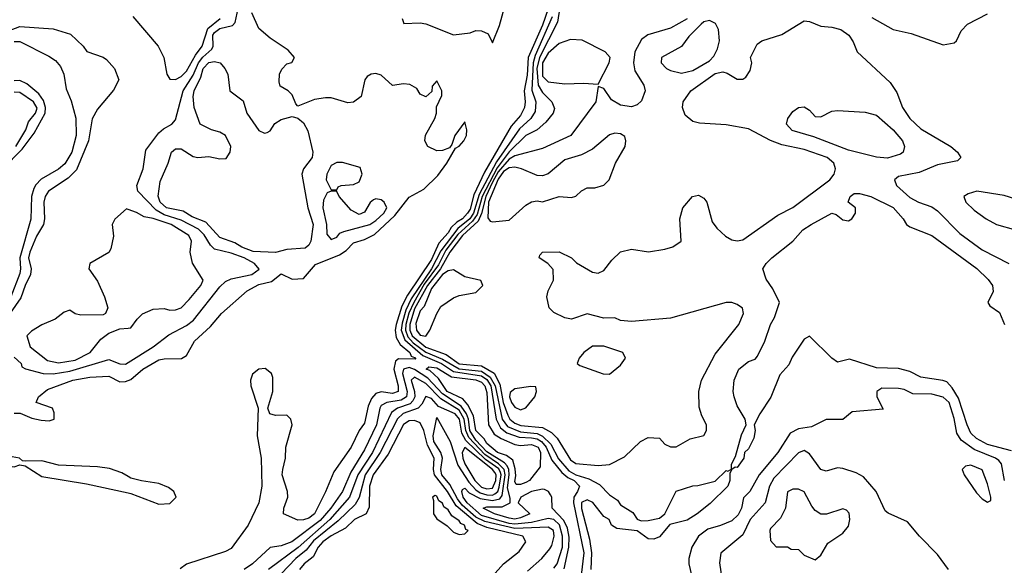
# Model space of a CAD drawing. Header units: inches. Extents: x 2380053 to 2584298, y 380219 to 546618.
# Tile 679 of 788: x 2539610 to 2543150, y 466745 to 468706. Entities that reach past the tile are written whole.
import ezdxf

# ---------------------------------------------------------------- set-up
doc = ezdxf.new("R2010")
doc.units = ezdxf.units.IN
doc.header["$MEASUREMENT"] = 0
doc.layers.add('C5436', color=7, linetype='Continuous')
doc.layers.add('C5446', color=7, linetype='Continuous')

msp = doc.modelspace()

# ---------------------------------------------------------------- linework, layer by layer
at = {"layer": 'C5436', "color": 2}
for points, elevation in [([(2539570, 468665.2), (2539610, 468681.5), (2539730, 468673), (2539793, 468653), (2539838, 468610), (2539851.1, 468591.1), (2539910, 468571), (2539922, 468562), (2539951, 468530), (2539966, 468490), (2539947.1, 468452.9), (2539890, 468384), (2539870.4, 468349.6), (2539857.6, 468270), (2539814.4, 468165.6), (2539784.3, 468135.7), (2539713.4, 468090), (2539701.3, 468070), (2539697, 468050), (2539698.9, 467990), (2539695.3, 467970), (2539670, 467927.3), (2539646.2, 467870), (2539642.2, 467850), (2539651.3, 467810), (2539649.2, 467790), (2539629.3, 467750), (2539614.2, 467705.8), (2539556.9, 467623.1)], 6), ([(2539590, 468627), (2539610, 468626.7), (2539714.6, 468574.6), (2539738.5, 468558.5), (2539757.2, 468537.2), (2539769.1, 468510), (2539776.7, 468456.7), (2539794.5, 468414.5), (2539812.2, 468352.2), (2539813.6, 468290), (2539797.6, 468230), (2539772.2, 468187.8), (2539750, 468168.4), (2539687.3, 468132.7), (2539667.7, 468112.3), (2539661.1, 468098.9), (2539652.2, 468070), (2539650, 467988.7), (2539610.2, 467850), (2539613.4, 467810), (2539610, 467794), (2539577.6, 467710)], 2), ([(2539549.8, 468170), (2539619.1, 468240.9), (2539662.3, 468297.7), (2539701.1, 468370), (2539703.2, 468390), (2539695.7, 468415.7), (2539678.7, 468438.7), (2539635.2, 468475.2), (2539610, 468486.8), (2539590, 468485.6)], 2), ([(2539596.5, 468250), (2539631.6, 468310), (2539642, 468338), (2539666.9, 468370), (2539672.9, 468387.1), (2539659.7, 468410), (2539610, 468444), (2539590, 468445.3)], 6), ([(2540000, 468023.9), (2539994, 468026), (2539951.6, 467988.4), (2539942, 467970), (2539947.3, 467927.3), (2539937.6, 467882.4), (2539930, 467869.3), (2539862, 467830), (2539858, 467810), (2539890, 467766), (2539914.9, 467710), (2539926.8, 467670), (2539918, 467650), (2539910, 467645.2), (2539830, 467644), (2539809.3, 467649.3), (2539790, 467662), (2539770, 467655.3), (2539738, 467630), (2539690, 467609.4), (2539653, 467587), (2539636, 467570), (2539648.2, 467530), (2539710, 467481.7), (2539750, 467472.9), (2539810, 467482.2), (2539863, 467510), (2539902, 467558), (2539930, 467579.1), (2539970, 467594.8), (2540000, 467597.2)], 10), ([(2539590, 467493), (2539614.8, 467470), (2539618, 467458), (2539630.6, 467450.6), (2539694, 467434), (2539730, 467433.2), (2539790, 467443), (2539930, 467484.4), (2539970, 467468.8), (2539990, 467467.4), (2540000, 467473.7)], 6), ([(2539590, 467291.3), (2539611.3, 467291.3), (2539654, 467274), (2539686.6, 467266.6), (2539715.5, 467264.5), (2539734, 467270), (2539733.6, 467293.6), (2539728, 467310), (2539668.7, 467330), (2539677.2, 467350), (2539710, 467376.4), (2539801.2, 467410), (2539861.6, 467421.6), (2539930, 467424.4), (2539970, 467404.9), (2539990, 467405.5), (2540000, 467409.1)], 2), ([(2540000, 467064.6), (2539977.8, 467077.8), (2539932.6, 467092.6), (2539890, 467098.9), (2539750, 467105.6), (2539690, 467120.5), (2539630, 467119), (2539620.2, 467120.2), (2539608.7, 467130), (2539570, 467138), (2539551.3, 467130), (2539558.8, 467110), (2539570, 467103), (2539590, 467099.1), (2539610, 467106.8), (2539630, 467102.8), (2539690, 467064.2), (2539850, 467038.3), (2540000, 467005.8)], 2)]:
    msp.add_lwpolyline(points, dxfattribs=dict(at, elevation=elevation))
at = {"layer": 'C5446', "color": 2}
for points, elevation in [([(2540000, 467473.7), (2540089.6, 467530), (2540146.3, 467573.7), (2540210, 467606.7), (2540234.3, 467625.7), (2540330, 467746), (2540350, 467764.4), (2540370, 467774.4), (2540445.2, 467790), (2540470.9, 467809.1), (2540453.6, 467830), (2540417.6, 467850), (2540370, 467867.1), (2540310, 467881.3), (2540295.5, 467895.6), (2540273.1, 467933.1), (2540252.6, 467952.6), (2540190, 467985.4), (2540130, 468004.9), (2540100.9, 468020.9), (2540035.1, 468090), (2540031.2, 468110), (2540053.7, 468170), (2540063.3, 468236.7), (2540110, 468299.1), (2540126.5, 468313.5), (2540157.2, 468330), (2540170, 468346), (2540197.7, 468450), (2540233.5, 468506.5), (2540252.5, 468550), (2540268.7, 468571.3), (2540300.9, 468599.1), (2540306, 468610), (2540304.9, 468650), (2540310, 468659), (2540330, 468674.2), (2540375.6, 468684.4), (2540384.4, 468695.6), (2540410, 468814.6)], 6), ([(2540984.7, 468710), (2540991.6, 468691.6), (2541050, 468694), (2541070, 468690.6), (2541170, 468650.8), (2541230, 468658.8), (2541250, 468666.8), (2541270, 468666), (2541294.4, 468654.4), (2541310, 468622), (2541335.6, 468684.4), (2541364.2, 468790)], 2), ([(2541557.5, 468790), (2541543.7, 468696.3), (2541478.3, 468570), (2541469.7, 468530), (2541473.5, 468470), (2541490, 468444.2), (2541523.8, 468410), (2541533.2, 468386.8), (2541528.2, 468370), (2541502.2, 468337.8), (2541470, 468309.7), (2541430, 468289.6), (2541370, 468231.2), (2541326.3, 468173.8), (2541273, 468070), (2541254.5, 468005.5), (2541238.4, 467981.6), (2541185.7, 467934.3), (2541142.6, 467877.4), (2541115.6, 467824.4), (2541064.8, 467755.2), (2541026.6, 467690), (2541008.5, 467651.5), (2540998.2, 467610), (2540997.2, 467590), (2541005.6, 467565.6), (2541024.7, 467544.7), (2541070, 467510.6), (2541130, 467485.7), (2541190, 467451.5), (2541270, 467442.5), (2541301.8, 467421.8), (2541319.9, 467390), (2541345.2, 467270), (2541364.1, 467244.1), (2541410, 467224.6), (2541470, 467218.9), (2541490, 467209.6), (2541520.1, 467180.1), (2541547.4, 467127.4), (2541584.2, 467084.2), (2541610, 467070.1), (2541656, 467056), (2541695.1, 467035.1), (2541730, 466998.9), (2541758.8, 466978.8), (2541770, 466963), (2541814.9, 466934.9), (2541830, 466910.8), (2541844.5, 466904.5), (2541870, 466906.7), (2541910, 466914.8), (2541929, 466930), (2541970, 467011.3), (2542030, 467031.3), (2542048.4, 467031.6), (2542110, 467047.3), (2542150, 467086), (2542156.4, 467083.6), (2542168.9, 467091.1), (2542168.9, 467108.9), (2542183.3, 467136.7), (2542205.6, 467214.4), (2542222, 467250), (2542218, 467270), (2542190, 467318), (2542179, 467350), (2542175.3, 467370), (2542179, 467410), (2542195.3, 467450), (2542230, 467478), (2542254, 467486), (2542263.1, 467496.9), (2542289.3, 467550.7), (2542309.3, 467610), (2542324.1, 467635.9), (2542341.2, 467690), (2542318.4, 467738.4), (2542293.6, 467773.6), (2542282, 467810), (2542294, 467830), (2542314, 467850), (2542389.6, 467910.4), (2542425.2, 467950), (2542455.3, 467970), (2542530, 468011), (2542545.4, 468005.4), (2542570, 467986.8), (2542590, 467982.8), (2542602, 467990), (2542615.3, 468010), (2542615.3, 468030), (2542588.7, 468050), (2542595.3, 468070), (2542610, 468081), (2542630, 468081), (2542670, 468070.7), (2542750, 468030.5), (2542786.8, 467990), (2542798, 467970), (2542810, 467961), (2542890, 467930.6), (2543051.3, 467811.3), (2543092.6, 467772.6), (2543108, 467750), (2543110.5, 467729.5), (2543091.3, 467690), (2543098, 467678), (2543133, 467653), (2543151.3, 467610)], 10), ([(2541510, 468744.5), (2541490, 468686.3), (2541438.7, 468570), (2541434, 468506), (2541423.2, 468450), (2541427.6, 468410), (2541424.9, 468390), (2541410, 468361.3), (2541377.2, 468322.8), (2541281.7, 468158.3), (2541243.1, 468076.9), (2541230, 468025.4), (2541220.6, 468010), (2541202, 467990), (2541181.4, 467978.6), (2541161.2, 467958.8), (2541150, 467939.2), (2541117.2, 467902.8), (2541090, 467843.5), (2541003.9, 467716), (2540983.4, 467676.6), (2540963.2, 467610), (2540960.2, 467590), (2540964.1, 467564.1), (2540978.3, 467538.3), (2541013.2, 467510), (2541017, 467497), (2541030, 467492.3), (2541033.7, 467486.3), (2540972.5, 467487.5), (2540961.3, 467478.7), (2540955.4, 467450), (2540970.9, 467390), (2540971.1, 467370), (2540950, 467363.1), (2540910, 467368.7), (2540890, 467362), (2540875.2, 467344.8), (2540862.4, 467317.6), (2540850, 467256), (2540830.2, 467229.8), (2540801.6, 467170), (2540739.1, 467080.9), (2540710, 467009), (2540670.3, 466930), (2540650, 466915.1), (2540630, 466908.2), (2540610, 466907.3), (2540559, 466930), (2540559.3, 466950), (2540574, 466990), (2540573.2, 467010), (2540554, 467070), (2540555.6, 467090), (2540565.1, 467130), (2540567.3, 467170), (2540589.4, 467250), (2540585.2, 467270), (2540570, 467285.2), (2540530, 467283.7), (2540509, 467290), (2540502.7, 467310), (2540519.6, 467370), (2540520.2, 467420.2), (2540514.8, 467434.8), (2540492.3, 467452.3), (2540470, 467449.5), (2540447.6, 467432.4), (2540439.5, 467410), (2540441.3, 467390), (2540467.7, 467310), (2540464.2, 467210), (2540478, 467130), (2540480.3, 467030), (2540470.2, 466969.8), (2540431, 466889), (2540370, 466806), (2540350, 466794.7), (2540210, 466749.6), (2540187, 466733)], 2), ([(2540000, 467409.1), (2540010, 467412.7), (2540053.2, 467450), (2540110, 467483), (2540130, 467487.7), (2540191.8, 467488.2), (2540210, 467498.8), (2540238.4, 467550), (2540296.5, 467603.5), (2540335.6, 467650), (2540428.1, 467731.9), (2540470, 467754.7), (2540514.8, 467765.2), (2540550, 467793), (2540590, 467773.8), (2540630, 467776.1), (2540673.7, 467826.3), (2540759.3, 467860.7), (2540783.3, 467876.7), (2540810, 467903.6), (2540850, 467916.1), (2540885.6, 467934.4), (2540958.4, 468001.6), (2541010, 468068.2), (2541063.3, 468096.7), (2541113.8, 468146.2), (2541146, 468190), (2541176.6, 468243.4), (2541190, 468250.7), (2541206.6, 468270), (2541216.2, 468290), (2541218, 468310), (2541210, 468338), (2541174.9, 468290), (2541163.4, 468256.6), (2541154.8, 468245.2), (2541130, 468235.6), (2541110, 468234.7), (2541077, 468250), (2541067, 468270), (2541069.6, 468290.4), (2541102.7, 468350), (2541109, 468370), (2541108, 468392), (2541127.3, 468432.7), (2541128, 468450), (2541110, 468486), (2541092.7, 468467.3), (2541092, 468448), (2541070, 468428), (2541050, 468438), (2541038, 468458), (2541012.7, 468472.7), (2540990, 468475.1), (2540950, 468469.6), (2540910, 468506), (2540890, 468512.3), (2540874, 468510), (2540858.8, 468501.2), (2540850.7, 468489.3), (2540837.3, 468430), (2540810.5, 468409.5), (2540790, 468406.6), (2540730, 468425.2), (2540710, 468425.2), (2540670, 468419.3), (2540610, 468395.3), (2540602.7, 468402.7), (2540590, 468435.3), (2540575.3, 468450), (2540546.6, 468466.6), (2540542.7, 468482.7), (2540544.5, 468510), (2540551.9, 468528.1), (2540570, 468546.8), (2540588.4, 468551.6), (2540598, 468570), (2540575.5, 468595.5), (2540510, 468639), (2540470, 468674), (2540444.2, 468730)], 2), ([(2540016.7, 468716.7), (2540107.7, 468610), (2540127.7, 468570), (2540138.8, 468510), (2540150, 468491.3), (2540170, 468490.7), (2540190, 468501.3), (2540210, 468520.3), (2540242, 468578), (2540266.2, 468610), (2540286.3, 468673.7), (2540331.1, 468710)], 10), ([(2541524.4, 468715.6), (2541463, 468577), (2541456.1, 468550), (2541451.8, 468451.8), (2541465.6, 468410), (2541463.7, 468376.3), (2541447.8, 468350), (2541406.5, 468313.5), (2541324.6, 468195.4), (2541262.4, 468077.6), (2541241.5, 468010), (2541228.4, 467990), (2541185, 467955), (2541124.3, 467875.7), (2541090.5, 467810), (2541017.7, 467702.3), (2540998.1, 467661.9), (2540984.6, 467615.4), (2540981.6, 467590), (2540995, 467555), (2541059, 467499), (2541126.4, 467470), (2541170, 467441.9), (2541270, 467425.8), (2541290, 467412.6), (2541303.4, 467390), (2541323.1, 467270), (2541338.7, 467238.7), (2541361.6, 467221.6), (2541405.3, 467205.3), (2541450, 467203.4), (2541470, 467199.4), (2541486, 467190), (2541502.7, 467170), (2541523.3, 467123.3), (2541558.7, 467078.7), (2541580.6, 467060.6), (2541603.6, 467050), (2541622.6, 467030), (2541616.1, 467010), (2541602, 466990), (2541601.7, 466970), (2541638.3, 466790), (2541628.4, 466710)], 6), ([(2542010, 468708.3), (2541950, 468674.7), (2541868.9, 468651.1), (2541845.8, 468634.2), (2541821.6, 468590), (2541816.4, 468550), (2541821.7, 468521.7), (2541854, 468470), (2541859.1, 468450), (2541845.8, 468414.2), (2541830, 468399.3), (2541810, 468392.7), (2541770, 468399), (2541738, 468418), (2541710, 468458), (2541690, 468466), (2541681, 468410), (2541591, 468290), (2541490, 468242.9), (2541390, 468216.8), (2541370, 468204.5), (2541330, 468158.7), (2541310, 468122), (2541285.9, 468070), (2541270.5, 468009.5), (2541258.2, 467981.8), (2541202.3, 467930), (2541156.8, 467870), (2541123, 467810), (2541076.6, 467750), (2541030, 467667.1), (2541012.4, 467610), (2541012.2, 467590), (2541021.1, 467570), (2541070, 467529.6), (2541142.8, 467502.8), (2541190, 467469.6), (2541270, 467461.8), (2541315.4, 467435.4), (2541336.5, 467396.5), (2541348, 467330), (2541365, 467285), (2541372.6, 467270), (2541390, 467256.5), (2541412.1, 467247.9), (2541490, 467240.8), (2541522.6, 467222.6), (2541542.6, 467202.6), (2541590, 467123.8), (2541610, 467110.7), (2541690, 467103.8), (2541730, 467108), (2541784.8, 467135.2), (2541842, 467190), (2541870, 467204.7), (2541910, 467202), (2541930, 467181), (2541950, 467171.3), (2541970, 467171.3), (2542020.4, 467199.6), (2542070, 467212), (2542079, 467230), (2542079, 467250), (2542062, 467282), (2542053.2, 467313.2), (2542052.3, 467370), (2542060.9, 467410), (2542110, 467504), (2542195.1, 467610), (2542212.3, 467650), (2542209.3, 467669.3), (2542190, 467682.7), (2542170, 467689.3), (2542150, 467689.4), (2541950, 467633.6), (2541810, 467620.7), (2541770, 467625.1), (2541750, 467634.5), (2541710, 467633.2), (2541650, 467649.3), (2541594, 467630), (2541570, 467634), (2541530, 467654), (2541514, 467670), (2541505.2, 467710), (2541510, 467732), (2541529, 467770), (2541528.4, 467808.4), (2541509.1, 467829.1), (2541478, 467850), (2541480.4, 467859.6), (2541490, 467870.8), (2541550, 467871.3), (2541594, 467850), (2541611.6, 467831.6), (2541670, 467798.8), (2541690, 467794.8), (2541710, 467804.7), (2541738.6, 467841.4), (2541770, 467871.3), (2541810, 467881), (2541871, 467871), (2541930, 467880.7), (2541958, 467890), (2541988.7, 467910), (2541984, 467990), (2541994, 468030), (2542028.7, 468070), (2542050, 468074.8), (2542070, 468064.7), (2542081, 468050), (2542099.8, 467979.8), (2542116.8, 467956.8), (2542148.1, 467928.1), (2542170, 467914.8), (2542190, 467910.8), (2542210, 467914.8), (2542336.2, 468003.8), (2542390, 468030.5), (2542522.7, 468130), (2542538, 468150), (2542543.7, 468170), (2542537, 468190), (2542512.7, 468210), (2542430, 468239.6), (2542350, 468256.3), (2542310, 468271.5), (2542230, 468313.6), (2542150, 468327.3), (2542053.9, 468333.9), (2542030, 468339.7), (2542002.8, 468362.8), (2541993, 468390), (2541995.1, 468410), (2542022.9, 468450), (2542110, 468512.2), (2542138.5, 468518.5), (2542154, 468514), (2542190, 468491.3), (2542210, 468492), (2542220.4, 468499.6), (2542236.4, 468523.6), (2542242, 468550), (2542238, 468570), (2542262, 468618), (2542278, 468630), (2542350, 468652.7), (2542430, 468701), (2542450, 468698.8), (2542490, 468682.8), (2542530, 468679.1), (2542562, 468670), (2542591, 468650), (2542606.4, 468626.4), (2542621, 468590), (2542739.9, 468479.9), (2542764, 468444), (2542784, 468390), (2542810.8, 468350), (2542850, 468314), (2542958, 468250), (2542982, 468230), (2542994, 468210), (2542982, 468198), (2542910, 468183.7), (2542843.4, 468156.6), (2542770, 468142.7), (2542754.8, 468130), (2542762, 468110), (2542810, 468066.4), (2542841, 468050), (2542890, 468032.7), (2542910, 468019.3), (2542990, 467937.1), (2543070, 467878.4), (2543166, 467830)], 14), ([(2542673.8, 468713.8), (2542750, 468670.7), (2542815.5, 468655.5), (2542930, 468614.8), (2542970, 468622), (2542978, 468630), (2542994.6, 468665.4), (2543018, 468690), (2543090, 468726.8)], 18), ([(2540000, 467597.2), (2540010, 467598), (2540032.3, 467630), (2540051.4, 467648.6), (2540090, 467665.5), (2540130, 467667.7), (2540150, 467662), (2540170, 467663), (2540190, 467670.4), (2540219.6, 467700.4), (2540261.6, 467750), (2540269.4, 467770), (2540231.3, 467831.3), (2540222.4, 467870), (2540227.3, 467910), (2540218.4, 467930), (2540154, 467970), (2540090, 467991.8), (2540057.2, 467997.2), (2540030, 468013.2), (2540000, 468023.9)], 10), ([(2543176.4, 467156.4), (2543090, 467179.2), (2543050, 467201), (2543030, 467219.7), (2543016, 467250), (2542985.6, 467345.6), (2542962.9, 467382.9), (2542943.9, 467403.9), (2542929.6, 467409.6), (2542850, 467420.7), (2542810, 467441.6), (2542770, 467452.3), (2542690, 467454.5), (2542594, 467486), (2542550, 467475.3), (2542530, 467489), (2542450, 467568), (2542430, 467558), (2542387.1, 467492.9), (2542374.9, 467465.1), (2542342.8, 467430), (2542310.4, 467349.7), (2542270.8, 467290), (2542251, 467250), (2542254.8, 467230), (2542250, 467202), (2542230, 467164), (2542216, 467150), (2542213.4, 467130), (2542190, 467097.2), (2542182, 467098), (2542170.7, 467089.3), (2542163.6, 467076.4), (2542163.8, 467050), (2542155.8, 467030), (2542092.9, 466967.1), (2542046, 466930), (2542010, 466907.8), (2541948, 466892), (2541910, 466847), (2541890, 466839.7), (2541870, 466840.5), (2541830, 466869.4), (2541757.2, 466877.2), (2541738, 466890), (2541729, 466910), (2541710, 466920.9), (2541670.6, 466970.6), (2541650, 466981), (2541629.5, 466970.5), (2541630.3, 466949.7), (2541659, 466839), (2541665.7, 466790), (2541663.5, 466730)], 10), ([(2541567.3, 466732.7), (2541584.7, 466810), (2541585.9, 466845.9), (2541579.2, 466879.2), (2541566.1, 466906.1), (2541524, 466950), (2541523.2, 466990), (2541518.9, 466998.9), (2541510.9, 467010.9), (2541497.1, 467017.1), (2541490, 467019.1), (2541450.4, 467010), (2541411.7, 466990), (2541402, 466970), (2541443.8, 466930), (2541410, 466915.3), (2541390, 466910.7), (2541370, 466914.6), (2541317.2, 466930), (2541276.2, 466950), (2541290, 466955.2), (2541344.7, 466955.3), (2541373.2, 466970), (2541374, 466986), (2541363.8, 467023.8), (2541369.6, 467070), (2541368.7, 467090), (2541362.8, 467102.8), (2541353.4, 467113.4), (2541290, 467152.7), (2541250, 467194.4), (2541228.5, 467230), (2541223.6, 467270), (2541216.4, 467290), (2541197.3, 467317.3), (2541130, 467361.2), (2541077.9, 467417.9), (2541030, 467448.7), (2541010, 467456.1), (2540989.6, 467450.4), (2540986.1, 467433.9), (2541003.5, 467370), (2541000.2, 467350), (2540981.9, 467338.1), (2540929.4, 467330.6), (2540910, 467319.6), (2540904.4, 467310), (2540893, 467250), (2540850, 467159.6), (2540800, 467080), (2540770.2, 467010), (2540728.2, 466950), (2540690, 466906.1), (2540588, 466830), (2540550, 466815.1), (2540510, 466809.3), (2540447.3, 466750), (2540417.3, 466730)], 6), ([(2541530, 466735.5), (2541542.5, 466750), (2541561.1, 466810), (2541561.9, 466850), (2541550.7, 466890.7), (2541530, 466909.8), (2541510, 466913.7), (2541450, 466899.6), (2541390, 466893.3), (2541370, 466895.8), (2541270, 466924.3), (2541219, 466970), (2541204.1, 466990), (2541199.7, 467010), (2541202, 467018), (2541210, 467022), (2541225.7, 467005.7), (2541265, 466985), (2541310, 466978), (2541336, 466984), (2541344.3, 466995.7), (2541347, 467013), (2541355.5, 467070), (2541352, 467090), (2541331.7, 467110), (2541282.9, 467142.9), (2541224.6, 467204.6), (2541213.9, 467230), (2541207.8, 467270), (2541190, 467302.2), (2541123.9, 467343.9), (2541070, 467398.8), (2541030, 467420.9), (2541017.8, 467410), (2541029.5, 467370), (2541030.2, 467350), (2541023.5, 467336.5), (2541014, 467326), (2540968.5, 467310), (2540946.3, 467293.7), (2540878, 467150), (2540825.3, 467070), (2540795.6, 466990), (2540725.4, 466910), (2540610.6, 466809.4), (2540504.9, 466730)], 10), ([(2543151.2, 467050), (2543140.5, 467110), (2543130, 467121.3), (2543118.4, 467130), (2543041.9, 467161.9), (2542994.7, 467194.7), (2542979.7, 467219.7), (2542970, 467273.2), (2542951.7, 467330), (2542930, 467349.7), (2542890, 467360.4), (2542821.6, 467361.6), (2542790, 467377), (2542770, 467380.9), (2542710, 467381.2), (2542691.3, 467370), (2542691.3, 467350), (2542714, 467306), (2542602.8, 467297.2), (2542570, 467268.7), (2542510, 467268.7), (2542456.7, 467243.3), (2542410, 467236.2), (2542379.9, 467220.1), (2542335.3, 467150), (2542268.5, 467070), (2542235.5, 467010), (2542212.3, 466987.7), (2542204.9, 466950), (2542193.7, 466926.3), (2542170, 466905.5), (2542130, 466888.1), (2542084.3, 466875.7), (2542050, 466849.5), (2542027, 466810), (2542015.3, 466770), (2542015.8, 466750), (2542030.5, 466690)], 14), ([(2541435.6, 466724.4), (2541487, 466770), (2541515.6, 466804.4), (2541523.3, 466816.7), (2541531.7, 466850), (2541529.6, 466870), (2541510, 466882.3), (2541390, 466877.1), (2541282.3, 466902.3), (2541250, 466918.7), (2541201.3, 466961.3), (2541183.8, 466983.8), (2541156.2, 467036.2), (2541127.9, 467070), (2541123.6, 467090), (2541129.9, 467130), (2541124, 467150), (2541099.5, 467190), (2541096.2, 467210), (2541110, 467276), (2541157.7, 467190), (2541185.1, 467105.1), (2541224.5, 467044.5), (2541250, 467015.9), (2541265.7, 467005.7), (2541290, 466998.5), (2541310, 466997.5), (2541318.5, 467001.5), (2541329.5, 467010.5), (2541334, 467026), (2541341, 467070), (2541338.6, 467078.6), (2541332.3, 467092.3), (2541285, 467125), (2541213.9, 467193.9), (2541199.9, 467219.9), (2541190.8, 467270), (2541175.8, 467290), (2541116, 467316), (2541090, 467344.7), (2541070, 467351.5), (2541055.9, 467324.1), (2541042.6, 467310), (2540989.2, 467290.8), (2540968.6, 467271.4), (2540905.5, 467150), (2540851.5, 467070), (2540830.8, 466989.2), (2540816, 466964), (2540754.6, 466905.4), (2540666.8, 466833.2), (2540640.2, 466799.8), (2540602.4, 466770), (2540550, 466714.8)], 14), ([(2541310, 466706), (2541349.3, 466750), (2541405.3, 466794.7), (2541429.6, 466830), (2541419.3, 466850), (2541290, 466881.4), (2541255.2, 466895.2), (2541178.9, 466958.9), (2541148.4, 467010), (2541101.6, 467070), (2541097.9, 467090), (2541099.8, 467130), (2541076.5, 467176.5), (2541063.5, 467230), (2541050, 467257.4), (2541030, 467266), (2541010, 467263.9), (2540990, 467251), (2540935.1, 467144.9), (2540880.6, 467070), (2540867.8, 467030), (2540866.3, 466953.7), (2540855.5, 466930), (2540814, 466910), (2540781.8, 466878.2), (2540730, 466851.6), (2540700.3, 466830), (2540682.9, 466810), (2540664.6, 466775.4), (2540632.7, 466750), (2540616.4, 466730)], 18), ([(2542949.8, 466729.8), (2542910, 466783.7), (2542845.2, 466850), (2542802, 466902), (2542732.1, 466932.1), (2542721.2, 466941.2), (2542689.3, 467010), (2542643.3, 467063.3), (2542618, 467078), (2542570, 467092.7), (2542550, 467096), (2542510, 467083.7), (2542490, 467089.2), (2542450, 467146), (2542430, 467158), (2542410, 467149.4), (2542321.2, 467058.8), (2542305.3, 467030), (2542290.3, 466970), (2542235.8, 466910), (2542210, 466855.3), (2542130.9, 466789.1), (2542126.4, 466753.6), (2542136, 466690)], 18), ([(2540000, 467005.8), (2540010, 467003.7), (2540110, 466964.9), (2540150, 466967), (2540172.7, 466990), (2540164.5, 467010), (2540144.9, 467024.9), (2540110, 467039.7), (2540048.2, 467048.2), (2540010, 467058.7), (2540000, 467064.6)], 2)]:
    msp.add_lwpolyline(points, dxfattribs=dict(at, elevation=elevation))
for points, elevation in [([(2542090, 468702.4), (2542070, 468697.4), (2542060.4, 468690), (2542015.4, 468644.6), (2541990, 468609.3), (2541918, 468570), (2541916, 468550), (2541936, 468530), (2541950, 468523), (2541990, 468513), (2542030, 468522.6), (2542090, 468558), (2542105.4, 468574.6), (2542119, 468601), (2542126.2, 468630), (2542122, 468670), (2542112.2, 468692.2)], 18), ([(2541590, 468634.5), (2541550, 468619.6), (2541510, 468585.4), (2541490, 468551.1), (2541490, 468502.4), (2541510, 468482.7), (2541570, 468474.6), (2541637.3, 468477.3), (2541690, 468474), (2541729.2, 468550), (2541733.2, 468570), (2541715.3, 468590), (2541631.7, 468631.7)], 14), ([(2540490, 468297.3), (2540499.5, 468300.5), (2540510, 468306), (2540527.7, 468332.3), (2540550, 468347.3), (2540590, 468358), (2540610, 468351.3), (2540630, 468334.8), (2540645.8, 468305.8), (2540663.7, 468230), (2540661.3, 468210), (2540630.4, 468170), (2540623.8, 468150), (2540646, 468030), (2540665.7, 467970), (2540657, 467910), (2540650, 467896), (2540635.8, 467884.2), (2540570, 467879.6), (2540530, 467869), (2540450, 467873), (2540408.7, 467888.7), (2540383.7, 467903.7), (2540330, 467922.6), (2540278.7, 467978.7), (2540230, 467997.7), (2540197.3, 468017.3), (2540138.4, 468030), (2540114.7, 468050), (2540108.2, 468071.8), (2540115.5, 468124.5), (2540144, 468190), (2540155.3, 468230), (2540170, 468241), (2540190, 468241), (2540233.7, 468213.7), (2540250, 468210.7), (2540290, 468214), (2540330, 468205.5), (2540352.7, 468207.3), (2540367, 468230), (2540369.5, 468250), (2540350, 468289.3), (2540330, 468301.6), (2540299, 468310), (2540259.3, 468330), (2540237, 468390), (2540233.3, 468430), (2540236.9, 468450), (2540261.3, 468498.7), (2540270, 468530.3), (2540290, 468552.3), (2540310, 468554.9), (2540330.3, 468550.3), (2540347.3, 468530), (2540358, 468510), (2540366, 468450), (2540414, 468414), (2540426.8, 468370), (2540470, 468307.3)], 2), ([(2542490, 468356.3), (2542530, 468377.1), (2542550, 468379.3), (2542650, 468373.4), (2542690, 468363), (2542750.5, 468310), (2542784, 468270), (2542790.7, 468250), (2542786.8, 468230), (2542777.3, 468222.7), (2542730, 468208.2), (2542690, 468211.3), (2542590, 468236.9), (2542464.9, 468284.9), (2542387.3, 468307.3), (2542367, 468330), (2542372, 468350), (2542390, 468376.3), (2542410, 468390.5), (2542430, 468393), (2542450, 468380.7), (2542470, 468357.3)], 10), ([(2541750, 468298), (2541730, 468292.3), (2541670, 468240.7), (2541630, 468219.7), (2541570, 468202.4), (2541510, 468152.3), (2541490, 468144), (2541470, 468145.2), (2541414, 468170), (2541390, 468175.6), (2541370, 468173.5), (2541350, 468160.2), (2541330, 468132.9), (2541295.9, 468050), (2541293.4, 467993.4), (2541302, 467982), (2541310, 467979.1), (2541370, 467985.5), (2541430, 468038.8), (2541450, 468050.8), (2541470, 468054.8), (2541490, 468051.3), (2541549.2, 468070.8), (2541593.6, 468066.4), (2541610, 468071.3), (2541630, 468091), (2541650, 468101), (2541678, 468102), (2541710, 468111.3), (2541729.3, 468130.7), (2541752.3, 468190), (2541786.6, 468250), (2541789.3, 468270), (2541785.6, 468285.6), (2541770, 468295.1)], 18), ([(2540770, 468192.3), (2540750, 468192.3), (2540730, 468181.2), (2540714, 468150), (2540711.3, 468130), (2540730, 468094), (2540750, 468094), (2540755.3, 468104.7), (2540766, 468110), (2540810, 468114), (2540830, 468122.8), (2540840.9, 468150), (2540834.5, 468174.5)], 6), ([(2540730, 468089), (2540716, 468084), (2540702.6, 468057.4), (2540700.3, 468030), (2540713, 467970), (2540714.8, 467934.8), (2540730, 467916), (2540750, 467924.7), (2540761.6, 467938.4), (2540775.3, 467944.7), (2540868.7, 467970), (2540890, 467984.6), (2540919.1, 468010), (2540929.6, 468030), (2540920.9, 468050), (2540910, 468058.4), (2540890, 468062), (2540881.7, 468058.3), (2540870, 468049), (2540850, 468014), (2540830, 468005.2), (2540801.2, 468021.2), (2540759, 468070), (2540750, 468088)], 6), ([(2543050.9, 468089.1), (2543019.8, 468080.2), (2543004.7, 468070), (2543011.3, 468050), (2543041.1, 468021.1), (2543084.7, 467990), (2543122, 467970), (2543190, 467951), (2543290, 467942), (2543310, 467952), (2543330, 467952), (2543340.4, 467959.6), (2543348, 467970), (2543348, 467990), (2543318, 468010), (2543290, 468019), (2543230, 468049.2), (2543150, 468074.5)], 18), ([(2541170, 467806.6), (2541150, 467803), (2541130, 467789.7), (2541090, 467739.2), (2541064.6, 467675.4), (2541050, 467659.7), (2541034, 467614), (2541036.9, 467590), (2541050, 467572.2), (2541070, 467568.9), (2541085.1, 467590), (2541109.5, 467650.5), (2541124.4, 467675.6), (2541170, 467706.8), (2541190, 467714.8), (2541250, 467726), (2541275.3, 467750), (2541268.4, 467768.4), (2541210, 467781.2)], 18), ([(2541670, 467533.2), (2541638, 467510), (2541622, 467490), (2541614, 467470), (2541623.6, 467463.6), (2541707.3, 467432.7), (2541730, 467432), (2541770, 467464.7), (2541788, 467490), (2541778, 467510), (2541710, 467532.7)], 18), ([(2541410, 467176.2), (2541450, 467179.7), (2541473.8, 467170), (2541482.8, 467150), (2541481, 467099), (2541442.8, 467050), (2541430, 467042.9), (2541410, 467035.1), (2541395.3, 467035.3), (2541390, 467046), (2541393.8, 467066.2), (2541391.3, 467091.3), (2541383, 467123), (2541360.1, 467140.1), (2541327.6, 467150), (2541290, 467182.6), (2541279.7, 467199.7), (2541250, 467229.8), (2541242, 467282), (2541221.4, 467321.4), (2541202.8, 467342.8), (2541147, 467370), (2541116.2, 467416.2), (2541085, 467444.9), (2541072, 467450), (2541081.3, 467458.7), (2541110, 467454.3), (2541162.5, 467422.5), (2541250, 467411.5), (2541270, 467403.5), (2541281.8, 467390), (2541290, 467366), (2541296.1, 467250), (2541316, 467216), (2541340.6, 467200.6), (2541390, 467179.6)], 2), ([(2541448, 467388), (2541390, 467379.3), (2541373.4, 467366.6), (2541370.5, 467350), (2541378.7, 467330), (2541390, 467313), (2541410, 467303.8), (2541429.5, 467310.5), (2541462, 467350), (2541468, 467370), (2541466, 467386)], 18), ([(2541210, 467168), (2541201, 467150), (2541203.5, 467130), (2541210.2, 467110), (2541246.3, 467050), (2541270, 467026), (2541290, 467019.8), (2541310, 467022.5), (2541322.1, 467050), (2541323.6, 467070), (2541318.2, 467078.2), (2541309.8, 467090)], 18), ([(2543030, 467105.2), (2543010, 467102), (2542998, 467090), (2543006, 467070), (2543050, 467006), (2543070, 466984.7), (2543090, 466972), (2543102, 466978), (2543102, 466990), (2543090, 467038), (2543070, 467088.7)], 18), ([(2542410, 467019), (2542390, 467019), (2542371.1, 467008.9), (2542362.8, 466950), (2542344.9, 466915.1), (2542310, 466878), (2542306.8, 466870), (2542310, 466834), (2542330, 466812), (2542370, 466812), (2542383.6, 466803.6), (2542410, 466802), (2542430, 466782), (2542470, 466764.7), (2542490, 466782), (2542515.3, 466824.7), (2542570, 466861), (2542590, 466886), (2542595.1, 466910), (2542592.1, 466932.1), (2542583.1, 466943.1), (2542570, 466948.7), (2542511.1, 466928.9), (2542490, 466928.7), (2542470, 466942), (2542457.5, 466957.5), (2542430, 467008.7)], 22), ([(2541103.6, 466996.4), (2541094, 466990), (2541098, 466978), (2541098, 466930), (2541110, 466912), (2541147.1, 466887.1), (2541170, 466864.7), (2541190, 466856), (2541210, 466858), (2541222, 466870), (2541214.2, 466874.2), (2541209, 466890), (2541195.8, 466895.8), (2541190, 466905.2), (2541163.3, 466923.3), (2541150, 466944), (2541135.3, 466955.3), (2541130, 466968.7), (2541117.2, 466977.2), (2541110, 466994)], 22)]:
    msp.add_lwpolyline(points, close=True, dxfattribs=dict(at, elevation=elevation))

doc.saveas('drawing.dxf')
